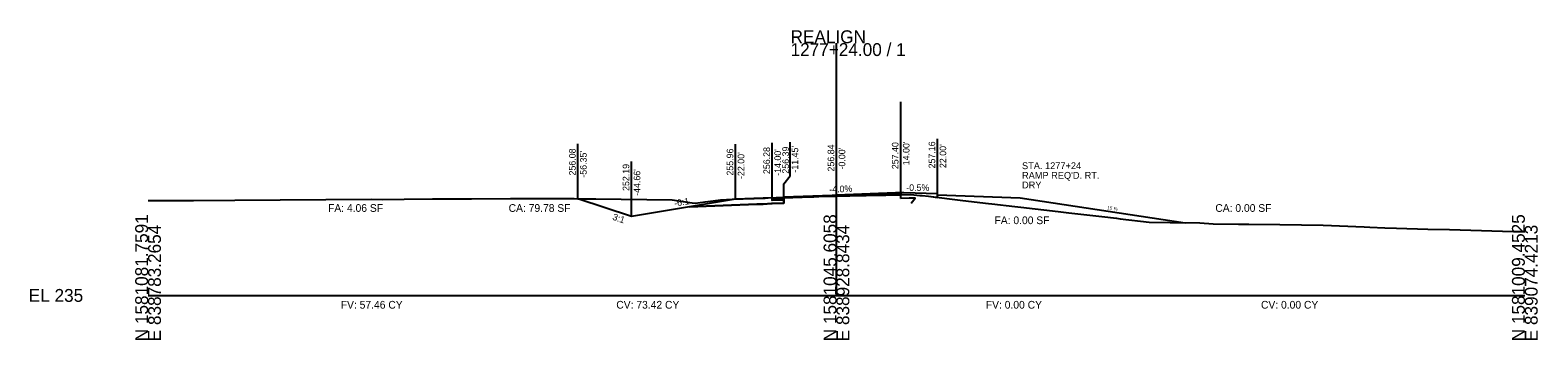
# Model space of a CAD drawing. Extents: x -26 to 6303, y -16 to 9563.
# Drawn here: x 5974.3 to 6302.8, y 1490.3 to 1557.8 of the extents above; entities that cross this region are included whole.
import ezdxf

# ---------------------------------------------------------------- set-up
doc = ezdxf.new("R2010")
doc.units = 0
for name, color, linetype in [('ASPHALT_19MM1', 7, 'Continuous'), ('ASPHALT_9_5MM1', 7, 'Continuous'), ('Default', 7, 'Continuous'), ('Draft_XS_Grid', 7, 'Continuous'), ('DTM_TEMP_DROP', 7, 'Continuous'), ('DTM_X_GROUND', 7, 'Continuous'), ('X_TRANS_EOP', 7, 'Continuous'), ('XS_CELL', 7, 'Continuous'), ('XS_M_SHAPES_EARTHWORK', 7, 'Continuous'), ('XS_P_ASPHALT', 7, 'Continuous'), ('XS_P_DRIVEWAY', 7, 'Continuous'), ('XS_P_GROUND', 7, 'Continuous'), ('XS_P_SHOULDER', 7, 'Continuous'), ('XS_P_SUBGRADE_GRANULAR', 7, 'Continuous'), ('XS_P_SUBGRADE_LEVELING', 7, 'Continuous'), ('XS_P_SUBGRADE_MILLING', 7, 'Continuous'), ('XS_P_TX_CLEARZONE', 7, 'Continuous'), ('XS_P_TX_FS_BS', 7, 'Continuous'), ('XS_SHEET_EW_TX_AREA', 7, 'Continuous'), ('XS_SHEET_EW_TX_VOLUME', 7, 'Continuous')]:
    doc.layers.add(name, color=color, linetype=linetype)

msp = doc.modelspace()

# ---------------------------------------------------------------- linework, layer by layer
at = {"layer": 'ASPHALT_19MM1'}
msp.add_lwpolyline([(6138.55, 1521.05), (6138.55, 1520.78), (6136, 1520.68), (6136, 1520.95), (6138.55, 1521.05)], dxfattribs=at)
at = {"layer": 'ASPHALT_9_5MM1'}
msp.add_lwpolyline([(6138.55, 1521.39), (6138.55, 1521.26), (6136, 1521.16), (6136, 1521.28), (6138.55, 1521.39)], dxfattribs=at)
at = {"layer": 'Default'}
msp.add_lwpolyline([(6138.55, 1521.26), (6138.55, 1521.05), (6136, 1520.95), (6136, 1521.16), (6138.55, 1521.26)], dxfattribs=at)
at = {"layer": 'DTM_X_GROUND'}
msp.add_lwpolyline([(6000, 1520.66), (6009.89, 1520.69), (6018.94, 1520.75), (6048.62, 1520.95), (6051.11, 1520.94), (6055.78, 1520.97), (6062.01, 1521.04), (6070.51, 1521.08), (6079, 1521.12), (6081.88, 1521.12), (6092.88, 1521.1), (6097.57, 1521.05), (6114.22, 1520.87), (6118.58, 1520.21), (6119.2, 1520.12), (6121.37, 1520.41), (6124.84, 1520.87), (6127.28, 1520.96), (6134.48, 1521.23), (6135.14, 1521.25), (6138.55, 1521.39), (6142.74, 1521.48), (6152.17, 1521.69), (6160.79, 1521.87), (6166.19, 1521.99), (6168.17, 1521.82), (6168.71, 1521.77), (6170.05, 1521.61), (6177.55, 1520.7), (6183.11, 1520.06), (6183.87, 1519.96), (6188.86, 1519.4), (6190.21, 1519.23), (6198.33, 1518.31), (6200.61, 1518.03), (6207.8, 1517.21), (6211.03, 1516.81), (6211.86, 1516.7), (6218.11, 1515.98), (6222.7, 1515.9), (6229.2, 1515.79), (6232.11, 1515.64), (6237.58, 1515.57), (6239.88, 1515.57), (6246.65, 1515.46), (6256.04, 1515.31), (6256.05, 1515.31), (6256.06, 1515.31), (6264.99, 1514.92), (6266.23, 1514.88), (6269.48, 1514.75), (6272.05, 1514.68), (6278.89, 1514.46), (6283.56, 1514.35), (6288.26, 1514.2), (6295.17, 1514.04), (6297.56, 1513.97), (6300, 1513.91)], dxfattribs=at)
at = {"layer": 'X_TRANS_EOP'}
msp.add_line((6164, 1522.2), (6164, 1542.2), dxfattribs=at)
at = {"layer": 'XS_CELL'}
for p, q in [((6150, 1500), (6150, 1555)), ((6000, 1500), (6150, 1500)), ((6150, 1500), (6300, 1500))]:
    msp.add_line(p, q, dxfattribs=at)
at = {"layer": 'XS_M_SHAPES_EARTHWORK'}
for points in [[(6093.65, 1521.08), (6093.65, 1521.09), (6097.57, 1521.05), (6114.22, 1520.87), (6118.58, 1520.21), (6119.2, 1520.12), (6121.37, 1520.41), (6124.84, 1520.87), (6127.28, 1520.96), (6134.48, 1521.23), (6135.14, 1521.25), (6138.55, 1521.39), (6142.74, 1521.48), (6145.84, 1521.55), (6145.05, 1521.52), (6144.47, 1521.5), (6138.55, 1521.26), (6138.55, 1521.05), (6138.55, 1520.78), (6138.55, 1520.12), (6138.33, 1520.11), (6136, 1520.01), (6135.84, 1520.01), (6134, 1519.93), (6132.69, 1519.88), (6117.97, 1519.29), (6105.34, 1517.19)], [(6152.17, 1521.69), (6160.79, 1521.87), (6162.17, 1521.9), (6152.9, 1521.71)], [(6164, 1521.94), (6166.19, 1521.99), (6168.17, 1521.82), (6168.71, 1521.77), (6170.05, 1521.61), (6172, 1521.37), (6172, 1522.16), (6164.65, 1522.38), (6164, 1522.4), (6164, 1522.39), (6164, 1522.28)]]:
    msp.add_lwpolyline(points, close=True, dxfattribs=at)
at = {"layer": 'XS_P_ASPHALT'}
msp.add_lwpolyline([(6138.55, 1521.38), (6138.55, 1521.26), (6149.08, 1521.68), (6150, 1521.72), (6162.86, 1522.23), (6164, 1522.28), (6164, 1522.39), (6164, 1522.4), (6162.86, 1522.36), (6150, 1521.84), (6149.08, 1521.81), (6138.55, 1521.39), (6138.55, 1521.38)], dxfattribs=at)
at = {"layer": 'XS_P_DRIVEWAY'}
for p, q in [((6172, 1521.96), (6190, 1521.24)), ((6190, 1521.24), (6226.02, 1515.84))]:
    msp.add_line(p, q, dxfattribs=at)
at = {"layer": 'XS_P_GROUND'}
msp.add_lwpolyline([(6128, 1520.96), (6105.34, 1517.19), (6093.65, 1521.08)], dxfattribs=at)
at = {"layer": 'XS_P_SHOULDER'}
for points in [[(6136, 1521.28), (6128, 1520.96)], [(6172, 1522.16), (6164.65, 1522.38), (6164, 1522.4)]]:
    msp.add_lwpolyline(points, dxfattribs=at)
at = {"layer": 'XS_P_SUBGRADE_GRANULAR'}
for points in [[(6138.55, 1520.12), (6138.55, 1521.39)], [(6164, 1521.13), (6164, 1522.4)], [(6166.3, 1520.08), (6167.15, 1521.18), (6166, 1521.21), (6165.84, 1521.21), (6164, 1521.13)], [(6117.97, 1519.29), (6132.69, 1519.88), (6134, 1519.93), (6135.84, 1520.01), (6136, 1520.01)], [(6136, 1520.01), (6138.33, 1520.11), (6138.55, 1520.12)]]:
    msp.add_lwpolyline(points, dxfattribs=at)
at = {"layer": 'XS_P_SUBGRADE_LEVELING'}
msp.add_lwpolyline([(6138.55, 1521.26), (6144.47, 1521.5), (6145.05, 1521.52), (6145.84, 1521.55), (6146.18, 1521.56), (6150, 1521.65), (6151.98, 1521.69), (6152.17, 1521.69), (6152.9, 1521.71), (6162.17, 1521.9), (6162.39, 1521.91), (6164, 1521.94), (6164, 1522.25), (6164, 1522.28), (6162.39, 1522.22), (6162.17, 1522.21), (6152.9, 1521.84), (6152.17, 1521.81), (6151.98, 1521.8), (6150, 1521.72), (6145.39, 1521.53), (6144.47, 1521.5), (6138.55, 1521.26), (6138.55, 1521.26)], dxfattribs=at)
at = {"layer": 'XS_P_SUBGRADE_MILLING'}
msp.add_lwpolyline([(6164, 1521.94), (6164, 1521.94), (6162.39, 1521.91), (6162.17, 1521.9), (6152.9, 1521.71), (6152.17, 1521.69), (6151.98, 1521.69), (6150, 1521.65), (6145.39, 1521.54), (6144.47, 1521.52), (6138.55, 1521.39), (6138.55, 1521.38), (6138.55, 1521.26), (6144.47, 1521.5), (6145.05, 1521.52), (6145.84, 1521.55), (6146.18, 1521.56), (6150, 1521.65), (6151.98, 1521.69), (6152.17, 1521.69), (6152.9, 1521.71), (6162.17, 1521.9), (6162.39, 1521.91), (6164, 1521.94)], dxfattribs=at)
at = {"layer": 'XS_P_TX_CLEARZONE'}
for p, q in [((6164, 1522.4), (6164, 1534.4)), ((6093.65, 1521.08), (6093.65, 1533.08)), ((6128, 1520.96), (6128, 1532.96)), ((6136, 1521.28), (6136, 1533.28)), ((6139.95, 1526.04), (6139.95, 1533.39)), ((6150, 1521.84), (6150, 1533.84)), ((6172, 1522.16), (6172, 1534.16)), ((6105.34, 1517.19), (6105.34, 1529.19)), ((6138.55, 1524.36), (6139.95, 1526.04)), ((6138.55, 1521.39), (6138.55, 1524.36))]:
    msp.add_line(p, q, dxfattribs=at)

# ---------------------------------------------------------------- texts
at = {"layer": 'Draft_XS_Grid'}
msp.add_text('-', height=0.0001, dxfattribs=at).set_placement((6000, 1500))
at = {"layer": 'DTM_TEMP_DROP'}
for p in [(6135.92, 1521.16), (6138.47, 1521.27), (6149.92, 1521.72), (6163.92, 1522.28)]:
    msp.add_text('X', height=0.24, dxfattribs=at).set_placement(p)
at = {"layer": 'X_TRANS_EOP'}
msp.add_text('X', height=0.24, dxfattribs=at).set_placement((6093.57, 1520.96))
at = {"layer": 'XS_CELL'}
for s, p in [('REALIGN', (6140, 1555)), ('1277+24.00 / 1', (6140, 1552.2)), ('EL 235', (5974, 1498.6))]:
    msp.add_text(s, height=2.8, dxfattribs=at).set_placement(p)
for s, p in [('N 1581081.7591', (6000, 1490)), ('E 838783.2654', (6002.8, 1490)), ('N 1581045.6058', (6150, 1490)), ('E 838928.8434', (6152.8, 1490)), ('N 1581009.4525', (6300, 1490)), ('E 839074.4213', (6302.8, 1490))]:
    msp.add_text(s, height=2.8, rotation=90, dxfattribs=at).set_placement(p)
at = {"layer": 'XS_P_DRIVEWAY'}
for s, p in [('STA. 1277+24', (6190.44, 1527.53)), ("RAMP REQ'D. RT.", (6190.44, 1525.43)), ('DRY', (6190.44, 1523.33))]:
    msp.add_text(s, height=1.5, dxfattribs=at).set_placement(p)
msp.add_text('15 %', height=0.72, rotation=351.4692, dxfattribs=at).set_placement((6208.98, 1518.81))
at = {"layer": 'XS_P_SHOULDER'}
for p in [(6171.92, 1522.04), (6127.92, 1520.84)]:
    msp.add_text('X', height=0.24, dxfattribs=at).set_placement(p)
at = {"layer": 'XS_P_SUBGRADE_GRANULAR'}
msp.add_text('X', height=0.24, dxfattribs=at).set_placement((6105.26, 1517.07))
at = {"layer": 'XS_P_TX_CLEARZONE'}
for s, p in [('256.08', (6093.17, 1526.15)), ("-56.35'", (6095.57, 1525.67)), ('255.96', (6127.52, 1526.13)), ("-22.00'", (6129.92, 1525.39)), ('256.28', (6135.52, 1526.46)), ("-14.00'", (6137.92, 1526.08)), ('256.39', (6139.65, 1526.55)), ("-11.45'", (6141.67, 1526.77)), ('256.84', (6149.52, 1527.02)), ("-0.00'", (6151.92, 1527.45)), ('257.40', (6163.52, 1527.53)), ("14.00'", (6165.92, 1528.38)), ('257.16', (6171.52, 1527.69)), ("22.00'", (6173.92, 1527.77)), ('252.19', (6104.86, 1522.78)), ("-44.66'", (6107.26, 1521.71))]:
    msp.add_text(s, height=1.44, rotation=90, dxfattribs=at).set_placement(p)
at = {"layer": 'XS_P_TX_FS_BS'}
for s, rotation, p in [('-6:1', 9.4642, (6114.75, 1519.36)), ('-4.0%', 2.2906, (6148.46, 1522.38)), ('-0.5%', 359.7154, (6165.21, 1522.8)), ('3:1', 341.5668, (6101.08, 1516.54))]:
    msp.add_text(s, height=1.44, rotation=rotation, dxfattribs=at).set_placement(p)
at = {"layer": 'XS_SHEET_EW_TX_AREA'}
for s, p in [('FA: 4.06 SF', (6039.22, 1518.22)), ('CA: 79.78 SF', (6078.57, 1518.22)), ('CA: 0.00 SF', (6232.56, 1518.22)), ('FA: 0.00 SF', (6184.44, 1515.54))]:
    msp.add_text(s, height=1.68, dxfattribs=at).set_placement(p)
at = {"layer": 'XS_SHEET_EW_TX_VOLUME'}
for s, p in [('FV: 57.46 CY', (6041.99, 1497.12)), ('CV: 73.42 CY', (6102.03, 1497.12)), ('FV: 0.00 CY', (6182.55, 1497.12)), ('CV: 0.00 CY', (6242.51, 1497.12))]:
    msp.add_text(s, height=1.68, dxfattribs=at).set_placement(p)

doc.saveas('drawing.dxf')
